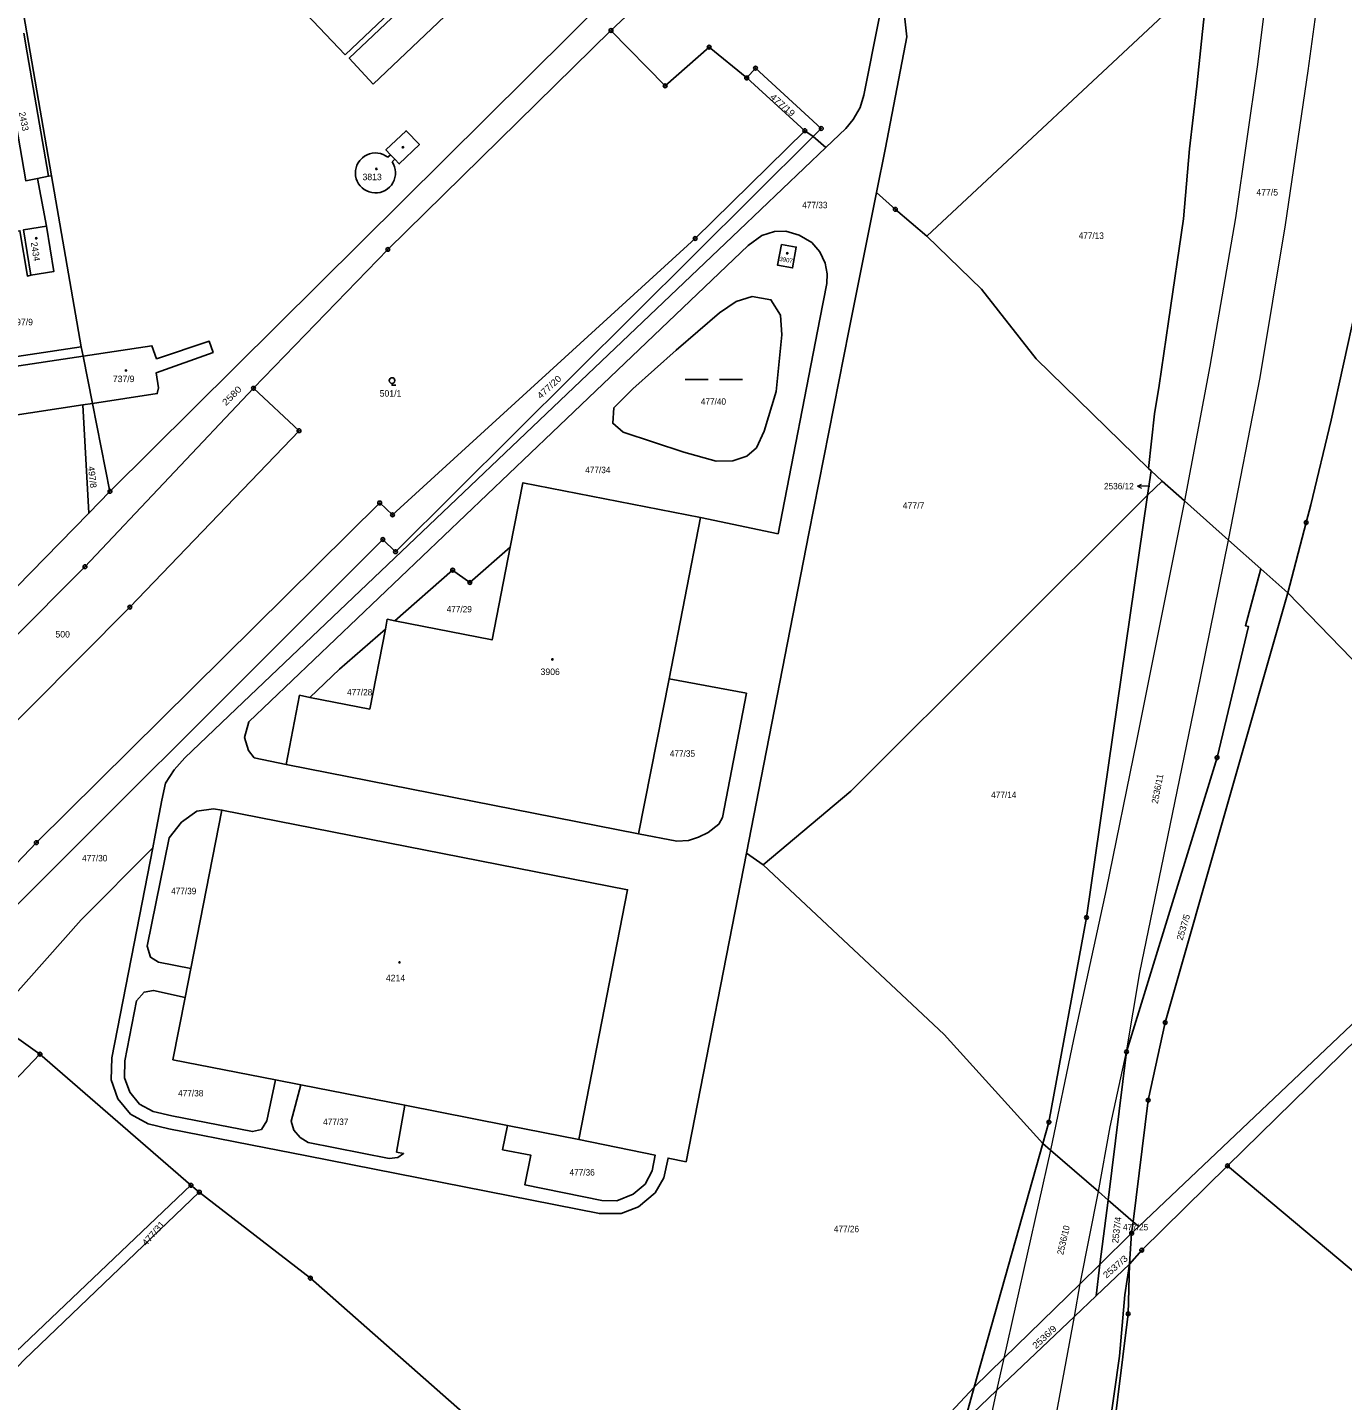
# Model space of a CAD drawing. Extents: x -679733 to -673243, y -1075091 to -1066557.
# Drawn here: x -675641.2 to -675296.4, y -1072094.7 to -1071734.6 of the extents above; entities that cross this region are included whole.
import ezdxf
from ezdxf.enums import TextEntityAlignment as Align

# ---------------------------------------------------------------- set-up
doc = ezdxf.new("R2010")
doc.units = 0
doc.header["$LTSCALE"] = 0.68
for name, color, linetype, lineweight in [('1', 7, 'Continuous', 25), ('3', 7, 'Continuous', 25), ('4', 7, 'Continuous', 13), ('5', 7, 'Continuous', 25), ('7', 7, 'Continuous', 13), ('8', 7, 'Continuous', 25)]:
    doc.layers.add(name, color=color, linetype=linetype, lineweight=lineweight)
doc.layers.add('2', color=7, linetype='Continuous')

msp = doc.modelspace()

# ---------------------------------------------------------------- linework, layer by layer
at = {"layer": '1'}
for p, q in [((-675405.39, -1071789.29), (-675332.32, -1071721.02)), ((-675488.19, -1071735.35), (-675483.04, -1071730.53)), ((-675452.6, -1071747.8), (-675437.38, -1071761.63)), ((-675431.83, -1071766.07), (-675426.58, -1071761.07)), ((-675437.38, -1071761.63), (-675435.14, -1071763.13)), ((-675431.83, -1071766.07), (-675435.14, -1071763.13)), ((-675638.59, -1071774.16), (-675635.65, -1071773.59)), ((-675626.64, -1071820.77), (-675627.13, -1071818.34)), ((-675626.64, -1071820.77), (-675624.17, -1071833.16)), ((-675624.17, -1071833.16), (-675626.71, -1071833.55)), ((-675346.58, -1071850.8), (-675347.51, -1071857.24)), ((-675343.67, -1071853.53), (-675347.51, -1071857.24)), ((-675472.97, -1071905.36), (-675464.68, -1071863.1)), ((-675444.37, -1071867.39), (-675464.68, -1071863.1)), ((-675472.97, -1071905.36), (-675452.68, -1071909.18)), ((-675573.41, -1071927.85), (-675581.75, -1071926.1)), ((-675613.2, -1071974.81), (-675608.36, -1071949.72)), ((-675452.7, -1071951.12), (-675468.52, -1072032.03)), ((-675637.94, -1072003.82), (-675650.51, -1071994.91)), ((-675542.26, -1072017.23), (-675544.47, -1072029.51)), ((-675374.94, -1072027.25), (-675392.96, -1072091.15)), ((-675598.34, -1072038.2), (-675596.14, -1072040.03)), ((-675349.82, -1072049.05), (-675351.67, -1072050.8)), ((-675351.29, -1072047.77), (-675349.82, -1072049.05)), ((-675352.22, -1072058.93), (-675351.67, -1072050.8)), ((-675360.95, -1072067.22), (-675360, -1072058.99)), ((-675392.96, -1072091.15), (-675395.44, -1072099.96))]:
    msp.add_line(p, q, dxfattribs=at)
for points in [[(-675557.88, -1071741.72), (-675581.67, -1071716.63), (-675542.55, -1071679.48), (-675598.43, -1071620.52), (-675590.19, -1071612.68), (-675580.04, -1071623.41), (-675551.58, -1071596.44), (-675528.69, -1071620.55), (-675521.42, -1071613.64), (-675474.73, -1071662.85)], [(-675550.58, -1071749.41), (-675556.83, -1071742.63), (-675510.88, -1071699.04), (-675504.56, -1071705.7)], [(-675443.52, -1071791.45), (-675444.51, -1071796.93), (-675440.57, -1071797.64), (-675439.6, -1071792.15)], [(-675443.35, -1071815.18), (-675444.86, -1071830.07), (-675448.06, -1071840.4), (-675450.04, -1071844.81), (-675452.57, -1071847), (-675456.21, -1071848.19), (-675460.63, -1071848.26), (-675469.12, -1071845.93), (-675484.98, -1071840.73), (-675487.74, -1071838.37), (-675487.44, -1071834.29), (-675482.47, -1071829.33), (-675471.11, -1071819.2), (-675459.77, -1071809.4), (-675455.41, -1071806.45), (-675451.13, -1071805.14), (-675446.25, -1071805.95), (-675443.74, -1071809.99)], [(-675283.78, -1071991.21), (-675326.55, -1072033.12), (-675256.78, -1072091.6), (-675214.57, -1072051.94)]]:
    msp.add_lwpolyline(points, close=True, dxfattribs=at)
for points in [[(-675635.65, -1071773.59), (-675634.89, -1071773.45), (-675662.06, -1071616.26)], [(-675426.58, -1071761.07), (-675424.65, -1071758.71), (-675422.81, -1071755.57), (-675421.85, -1071752.33), (-675417.89, -1071732.16), (-675417.55, -1071729.34), (-675418.2, -1071726.03), (-675419.65, -1071722.94), (-675421.17, -1071721.04), (-675445.86, -1071694.83)], [(-675414.41, -1071720.32), (-675412, -1071726.26), (-675411.17, -1071732.3), (-675410.63, -1071737), (-675416.24, -1071766.1), (-675418.58, -1071777.85)], [(-675331.43, -1071720.16), (-675333.11, -1071735.66), (-675334.61, -1071749.93), (-675336.49, -1071766.36), (-675338.11, -1071784.77), (-675341.96, -1071811.68), (-675344.46, -1071828.43), (-675345.66, -1071835.9), (-675347.22, -1071850.21)], [(-675483.04, -1071730.53), (-675487.95, -1071725.54), (-675619.57, -1071856.22)], [(-675642.14, -1071736.03), (-675641.25, -1071741.19), (-675635.65, -1071773.59)], [(-675581.95, -1071829.18), (-675546.69, -1071792.77), (-675488.19, -1071735.35)], [(-675488.19, -1071735.35), (-675473.99, -1071749.86), (-675462.44, -1071739.74), (-675452.6, -1071747.8)], [(-675638.59, -1071774.16), (-675641.67, -1071774.75), (-675647.2, -1071742.2), (-675646.18, -1071742.03), (-675647.05, -1071737.01)], [(-675435.14, -1071763.13), (-675433.04, -1071761.04), (-675450.28, -1071745.23), (-675452.6, -1071747.8)], [(-675437.38, -1071761.63), (-675466.12, -1071789.91), (-675545.48, -1071862.39), (-675548.85, -1071859.26), (-675638.86, -1071948.34), (-675670.65, -1071981.61), (-675664.76, -1071985.5)], [(-675664.76, -1071985.5), (-675548.03, -1071868.84), (-675544.71, -1071872.04), (-675435.14, -1071763.13)], [(-675546.7, -1071768.6), (-675546.01, -1071767.94), (-675547.22, -1071766.68), (-675541.93, -1071761.65), (-675538.44, -1071765.28), (-675543.72, -1071770.34), (-675544.89, -1071769.11), (-675545.59, -1071769.78)], [(-675284.3, -1071763.38), (-675289.61, -1071790.79), (-675292.85, -1071808.15), (-675299.39, -1071837.52), (-675304.71, -1071859.74), (-675305.91, -1071864.4), (-675310.69, -1071882.82), (-675243.93, -1071951.73), (-675139.68, -1071849.94)], [(-675607.73, -1071946.42), (-675606.01, -1071937.17), (-675605, -1071932.77), (-675602.78, -1071929.23), (-675599.91, -1071926.11), (-675586.44, -1071913.26), (-675454.58, -1071787.74), (-675431.83, -1071766.07)], [(-675545.59, -1071769.78), (-675545.229, -1071770.409), (-675544.957, -1071771.081), (-675544.781, -1071771.784), (-675544.704, -1071772.505), (-675544.726, -1071773.23), (-675544.847, -1071773.944), (-675545.066, -1071774.636), (-675545.378, -1071775.29), (-675545.777, -1071775.895), (-675546.256, -1071776.44), (-675546.764, -1071776.883), (-675547.369, -1071777.283), (-675548.023, -1071777.595), (-675548.714, -1071777.815), (-675549.429, -1071777.937), (-675550.153, -1071777.96), (-675550.874, -1071777.883), (-675551.578, -1071777.707), (-675552.25, -1071777.436), (-675552.879, -1071777.076), (-675553.453, -1071776.632), (-675553.959, -1071776.113), (-675554.39, -1071775.53), (-675554.736, -1071774.893), (-675554.991, -1071774.215), (-675555.15, -1071773.508), (-675555.21, -1071772.786), (-675555.17, -1071772.063), (-675555.031, -1071771.352), (-675554.796, -1071770.667), (-675554.468, -1071770.021), (-675554.055, -1071769.426), (-675553.901, -1071769.244), (-675553.386, -1071768.734), (-675552.806, -1071768.301), (-675552.171, -1071767.951), (-675551.495, -1071767.692), (-675550.789, -1071767.529), (-675550.067, -1071767.464), (-675549.344, -1071767.5), (-675548.632, -1071767.635), (-675547.945, -1071767.866), (-675547.297, -1071768.19), (-675546.7, -1071768.6)], [(-675663.85, -1071823.85), (-675627.13, -1071818.34), (-675634.89, -1071773.45)], [(-675640.32, -1071799.56), (-675642.21, -1071787.61), (-675636.19, -1071786.66), (-675638.59, -1071774.16)], [(-675405.39, -1071789.29), (-675413.62, -1071782.26), (-675418.58, -1071777.85), (-675425.81, -1071814.14)], [(-675647.32, -1071800.82), (-675649.29, -1071788.89), (-675643.2, -1071787.87), (-675641.21, -1071799.76), (-675640.32, -1071799.56)], [(-675640.32, -1071799.56), (-675634.25, -1071798.55), (-675636.19, -1071786.66)], [(-675581.75, -1071926.1), (-675583.28, -1071924.22), (-675584.27, -1071920.76), (-675583.16, -1071916.62), (-675503.63, -1071840.8), (-675452.24, -1071791.77), (-675448.63, -1071789.11), (-675445.36, -1071788.07), (-675442.34, -1071787.99), (-675438.83, -1071788.99), (-675435.57, -1071790.96), (-675433.41, -1071793.41), (-675432.03, -1071796.41), (-675431.53, -1071799.13), (-675431.58, -1071801.74), (-675433.39, -1071811.09), (-675444.37, -1071867.39)], [(-675347.22, -1071850.21), (-675376.73, -1071821.49), (-675391.01, -1071803.22), (-675405.39, -1071789.29)], [(-675425.81, -1071814.14), (-675436.27, -1071867.23), (-675448.84, -1071931.38), (-675452.7, -1071951.12), (-675448.25, -1071954.17)], [(-675624.17, -1071833.16), (-675607.18, -1071830.56), (-675606.86, -1071829.09), (-675607.44, -1071825.13), (-675592.52, -1071819.78), (-675593.52, -1071816.86), (-675607.34, -1071821.45), (-675608.57, -1071818.04), (-675626.64, -1071820.77)], [(-675626.64, -1071820.77), (-675669.17, -1071827.18), (-675669.13, -1071827.49)], [(-675626.71, -1071833.55), (-675646.74, -1071836.62), (-675646.19, -1071840.67), (-675657.47, -1071842.34), (-675657.3, -1071843.83), (-675663.26, -1071844.64), (-675664.12, -1071839.14), (-675667.24, -1071839.63), (-675669.13, -1071827.49), (-675730.58, -1071835.74)], [(-675704.58, -1071954.65), (-675626.13, -1071875.98), (-675581.95, -1071829.18)], [(-675691.99, -1071964.62), (-675614.38, -1071886.6), (-675569.98, -1071840.32), (-675581.95, -1071829.18)], [(-675625.08, -1071861.98), (-675619.57, -1071856.22), (-675624.17, -1071833.16)], [(-675708.65, -1071942.63), (-675704.94, -1071943.48), (-675625.08, -1071861.98), (-675626.71, -1071833.55)], [(-675347.22, -1071850.21), (-675346.58, -1071850.8), (-675343.67, -1071853.53)], [(-675464.68, -1071863.1), (-675511.28, -1071853.96), (-675514.59, -1071870.83)], [(-675343.67, -1071853.53), (-675337.84, -1071858.7), (-675326.24, -1071869.01), (-675317.77, -1071876.53), (-675310.69, -1071882.82)], [(-675448.25, -1071954.17), (-675425.32, -1071934.88), (-675347.51, -1071857.24)], [(-675347.51, -1071857.24), (-675363.51, -1071967.98), (-675373.36, -1072021.64), (-675374.94, -1072027.25)], [(-675514.59, -1071870.83), (-675525.19, -1071880.13), (-675529.71, -1071876.88), (-675544.88, -1071890.17)], [(-675514.59, -1071870.83), (-675519.37, -1071895.18), (-675544.88, -1071890.17)], [(-675357.83, -1072042.1), (-675353, -1072003.2), (-675329.27, -1071926.05), (-675321.02, -1071891.68), (-675321.82, -1071891.46), (-675317.77, -1071876.53)], [(-675351.29, -1072047.77), (-675347.34, -1072015.92), (-675342.87, -1071995.52), (-675310.69, -1071882.82)], [(-675544.88, -1071890.17), (-675546.85, -1071889.78), (-675547.35, -1071892.32)], [(-675547.35, -1071892.32), (-675559.36, -1071902.84), (-675567.13, -1071910.24)], [(-675547.35, -1071892.32), (-675551.47, -1071913.32), (-675567.13, -1071910.24)], [(-675573.41, -1071927.85), (-675480.95, -1071946.01), (-675472.97, -1071905.36)], [(-675567.13, -1071910.24), (-675569.87, -1071909.7), (-675573.41, -1071927.85)], [(-675452.68, -1071909.18), (-675458.99, -1071941.73), (-675459.94, -1071943.53), (-675462.7, -1071945.66), (-675465.23, -1071946.87), (-675467.91, -1071947.78), (-675470.9, -1071947.92), (-675480.95, -1071946.01)], [(-675598.37, -1071981.39), (-675606.82, -1071979.71), (-675608.95, -1071978.4), (-675609.86, -1071975.52), (-675604.04, -1071947.11), (-675600.83, -1071942.98), (-675596.75, -1071940.06), (-675592.44, -1071939.45), (-675590.22, -1071939.82)], [(-675496.66, -1072026.18), (-675483.82, -1071960.69), (-675590.22, -1071939.82), (-675598.37, -1071981.39)], [(-675650.51, -1071994.91), (-675627.12, -1071968.61), (-675608.36, -1071949.72), (-675607.73, -1071946.42)], [(-675349.82, -1072049.05), (-675270.38, -1071973.77), (-675243.93, -1071951.73)], [(-675448.25, -1071954.17), (-675400.83, -1071998.67), (-675374.94, -1072027.25)], [(-675468.52, -1072032.03), (-675473.24, -1072031.06), (-675474.32, -1072036.22), (-675476.63, -1072040.2), (-675480.97, -1072043.87), (-675485.53, -1072045.6), (-675491.24, -1072045.62), (-675567.96, -1072030.48), (-675582.68, -1072027.6), (-675604.12, -1072023.42), (-675609.59, -1072022.09), (-675614.15, -1072019.54), (-675617.5, -1072015.56), (-675619.22, -1072010.56), (-675619.11, -1072004.82), (-675613.2, -1071974.81)], [(-675598.37, -1071981.39), (-675599.85, -1071988.93), (-675603.06, -1072005.3), (-675576.18, -1072010.58), (-675569.54, -1072011.88), (-675542.26, -1072017.23)], [(-675579.8, -1072023.6), (-675582.23, -1072024.14), (-675603.35, -1072019.95), (-675608.27, -1072018.85), (-675611.79, -1072016.92), (-675614.4, -1072013.83), (-675615.78, -1072010.06), (-675615.67, -1072005.53), (-675612.62, -1071989.85), (-675610.64, -1071987.52), (-675608.16, -1071987.09), (-675599.85, -1071988.93)], [(-675598.34, -1072038.2), (-675637.94, -1072003.82), (-675686.88, -1072055.23)], [(-675576.18, -1072010.58), (-675578.42, -1072021.28), (-675579.8, -1072023.6)], [(-675544.47, -1072029.51), (-675542.58, -1072029.85), (-675544.12, -1072030.94), (-675546.39, -1072031.18), (-675567.61, -1072027.02), (-675569.67, -1072025.65), (-675571.32, -1072023.73), (-675572.07, -1072021.36), (-675569.54, -1072011.88)], [(-675542.26, -1072017.23), (-675515.35, -1072022.51), (-675496.66, -1072026.18)], [(-675496.66, -1072026.18), (-675476.62, -1072030.29), (-675477.41, -1072034.39), (-675479.24, -1072037.88), (-675482.4, -1072040.55), (-675486.62, -1072042.3), (-675490.62, -1072042.17), (-675510.78, -1072038.12), (-675509.19, -1072030.32), (-675516.61, -1072028.88), (-675515.35, -1072022.51)], [(-675357.83, -1072042.1), (-675360.4, -1072039.87), (-675372.91, -1072029.01), (-675374.94, -1072027.25)], [(-675326.55, -1072033.12), (-675349.03, -1072055.21), (-675352.22, -1072058.93)], [(-675673.66, -1072114.8), (-675663.74, -1072102.5), (-675644.16, -1072081.76), (-675598.34, -1072038.2)], [(-675671.95, -1072120.45), (-675670.91, -1072116.13), (-675661.41, -1072104.3), (-675642.11, -1072083.95), (-675596.14, -1072040.03)], [(-675596.14, -1072040.03), (-675567.02, -1072062.55), (-675527.13, -1072097.75)], [(-675392.96, -1072091.15), (-675385.16, -1072083.54), (-675365.14, -1072064.01), (-675360, -1072058.99), (-675357.83, -1072042.1)], [(-675360, -1072058.99), (-675351.67, -1072050.8), (-675351.29, -1072047.77), (-675357.83, -1072042.1)], [(-675329.94, -1072200.44), (-675330.72, -1072194.99), (-675330.99, -1072185.71), (-675334.96, -1072173.49), (-675339.5, -1072169.79), (-675348.13, -1072162.6), (-675353.01, -1072157.19), (-675356.64, -1072151.17), (-675358.93, -1072144.01), (-675360.73, -1072132.39), (-675360.41, -1072126.14), (-675357.75, -1072103.37), (-675354.88, -1072083.03), (-675353.44, -1072066.97), (-675352.22, -1072058.93), (-675360.95, -1072067.22)], [(-675352.22, -1072058.93), (-675352.59, -1072071.92), (-675358.06, -1072116.3), (-675356.74, -1072142.17), (-675354.71, -1072148.46), (-675350.97, -1072154.72), (-675344.89, -1072160.82), (-675339.37, -1072165.06), (-675333.49, -1072170.75), (-675328.88, -1072179.24), (-675326.6, -1072187.23), (-675324.2, -1072199.3)], [(-675360.95, -1072067.22), (-675366.64, -1072072.62), (-675387.13, -1072092.07), (-675395.44, -1072099.96), (-675396.43, -1072100.9)], [(-675392.96, -1072091.15), (-675427.27, -1072128), (-675459.09, -1072158.78), (-675461.51, -1072161.01)]]:
    msp.add_lwpolyline(points, dxfattribs=at)
at = {"layer": '3'}
for p, q in [((-675468.729, -1071826.89), (-675462.729, -1071826.89)), ((-675459.729, -1071826.89), (-675453.729, -1071826.89))]:
    msp.add_line(p, q, dxfattribs=at)
msp.add_lwpolyline([(-675545.61, -1071827.912), (-675545.61, -1071828.41), (-675544.609, -1071828.41)], dxfattribs=at)
msp.add_circle((-675545.6093, -1071827.1609), 0.75, dxfattribs=at)
at = {"layer": '4'}
for p, q in [((-675316.29, -1071725.3), (-675318.65, -1071744.23)), ((-675305.35, -1071745.91), (-675302.74, -1071726.4)), ((-675318.65, -1071744.23), (-675324.47, -1071784.5)), ((-675311.29, -1071786.28), (-675305.35, -1071745.91)), ((-675546.01, -1071767.94), (-675544.89, -1071769.11)), ((-675324.47, -1071784.5), (-675331.17, -1071823.43)), ((-675317.99, -1071826.32), (-675311.29, -1071786.28)), ((-675331.17, -1071823.43), (-675337.84, -1071858.7)), ((-675326.24, -1071869.01), (-675317.99, -1071826.32)), ((-675337.84, -1071858.7), (-675342.57, -1071882.76)), ((-675333.49, -1071904.8), (-675326.24, -1071869.01)), ((-675342.57, -1071882.76), (-675350.43, -1071921.62)), ((-675341.56, -1071943.87), (-675333.49, -1071904.8)), ((-675350.43, -1071921.62), (-675358.37, -1071960.65)), ((-675349.56, -1071982.38), (-675341.56, -1071943.87)), ((-675353, -1072003.2), (-675349.56, -1071982.38)), ((-675357.28, -1072022.9), (-675353, -1072003.2)), ((-675360.4, -1072039.87), (-675357.28, -1072022.9)), ((-675372.91, -1072029.01), (-675385.16, -1072083.54)), ((-675365.14, -1072064.01), (-675360.4, -1072039.87)), ((-675366.64, -1072072.62), (-675365.14, -1072064.01)), ((-675371.86, -1072100.93), (-675366.64, -1072072.62)), ((-675385.16, -1072083.54), (-675387.13, -1072092.07)), ((-675387.13, -1072092.07), (-675395.41, -1072130.8))]:
    msp.add_line(p, q, dxfattribs=at)
msp.add_lwpolyline([(-675358.37, -1071960.65), (-675366.88, -1071999.97), (-675372.91, -1072029.01)], dxfattribs=at)
at = {"layer": '5'}
for centre in [(-675542.7568, -1071765.9692), (-675549.6968, -1071771.6592), (-675638.8968, -1071789.8292), (-675441.9768, -1071793.7692), (-675615.3768, -1071824.5192), (-675503.5562, -1071900.2943), (-675543.6468, -1071979.7292)]:
    msp.add_circle(centre, 0.175, dxfattribs=at)
at = {"layer": '7'}
for p, q in [((-675350.111, -1071854.85), (-675349.11, -1071855.351)), ((-675347.11, -1071854.85), (-675346.9, -1071854.85))]:
    msp.add_line(p, q, dxfattribs=at)
msp.add_lwpolyline([(-675347.11, -1071854.85), (-675350.111, -1071854.85), (-675349.11, -1071854.349)], dxfattribs=at)
at = {"layer": '8'}
for centre, radius in [((-675488.19, -1071735.3499), 0.5), ((-675488.19, -1071735.3499), 0.0303), ((-675462.44, -1071739.7399), 0.5), ((-675462.44, -1071739.7399), 0.0303), ((-675450.28, -1071745.2299), 0.5), ((-675450.28, -1071745.2299), 0.0303), ((-675473.99, -1071749.8599), 0.5), ((-675473.99, -1071749.8599), 0.0303), ((-675452.6, -1071747.7999), 0.5), ((-675452.6, -1071747.7999), 0.0303), ((-675437.38, -1071761.6299), 0.5), ((-675433.04, -1071761.0399), 0.5), ((-675433.04, -1071761.0399), 0.0303), ((-675437.38, -1071761.6299), 0.0303), ((-675413.62, -1071782.2599), 0.5), ((-675413.62, -1071782.2599), 0.0303), ((-675466.12, -1071789.9099), 0.5), ((-675466.12, -1071789.9099), 0.0303), ((-675546.69, -1071792.7699), 0.5), ((-675546.69, -1071792.7699), 0.0303), ((-675581.95, -1071829.1799), 0.5), ((-675581.95, -1071829.1799), 0.0303), ((-675569.98, -1071840.3199), 0.5), ((-675569.98, -1071840.3199), 0.0303), ((-675619.57, -1071856.2199), 0.5), ((-675619.57, -1071856.2199), 0.0303), ((-675548.85, -1071859.2599), 0.5), ((-675548.85, -1071859.2599), 0.0303), ((-675545.48, -1071862.3899), 0.5), ((-675545.48, -1071862.3899), 0.0303), ((-675305.91, -1071864.3999), 0.5), ((-675305.91, -1071864.3999), 0.0303), ((-675548.03, -1071868.8399), 0.5), ((-675548.03, -1071868.8399), 0.0303), ((-675544.71, -1071872.0399), 0.5), ((-675544.71, -1071872.0399), 0.0303), ((-675626.13, -1071875.9799), 0.5), ((-675626.13, -1071875.9799), 0.0303), ((-675529.71, -1071876.8799), 0.5), ((-675529.71, -1071876.8799), 0.0303), ((-675525.19, -1071880.1299), 0.5), ((-675525.19, -1071880.1299), 0.0303), ((-675614.38, -1071886.5999), 0.5), ((-675614.38, -1071886.5999), 0.0303), ((-675329.27, -1071926.0499), 0.5), ((-675329.27, -1071926.0499), 0.0303), ((-675638.86, -1071948.3399), 0.5), ((-675638.86, -1071948.3399), 0.0303), ((-675363.51, -1071967.9799), 0.5), ((-675363.51, -1071967.9799), 0.0303), ((-675342.87, -1071995.5199), 0.5), ((-675342.87, -1071995.5199), 0.0303), ((-675637.94, -1072003.8199), 0.5), ((-675637.94, -1072003.8199), 0.0303), ((-675353, -1072003.1999), 0.5), ((-675353, -1072003.1999), 0.0303), ((-675347.34, -1072015.9199), 0.5), ((-675347.34, -1072015.9199), 0.0303), ((-675373.36, -1072021.6399), 0.5), ((-675373.36, -1072021.6399), 0.0303), ((-675326.55, -1072033.1199), 0.5), ((-675326.55, -1072033.1199), 0.0303), ((-675598.34, -1072038.1999), 0.5), ((-675598.34, -1072038.1999), 0.0303), ((-675596.14, -1072040.0299), 0.5), ((-675596.14, -1072040.0299), 0.0303), ((-675351.67, -1072050.7999), 0.5), ((-675351.67, -1072050.7999), 0.0303), ((-675349.03, -1072055.2099), 0.5), ((-675349.03, -1072055.2099), 0.0303), ((-675567.02, -1072062.5499), 0.5), ((-675567.02, -1072062.5499), 0.0303), ((-675352.59, -1072071.9199), 0.5), ((-675352.59, -1072071.9199), 0.0303)]:
    msp.add_circle(centre, radius, dxfattribs=at)

# ---------------------------------------------------------------- texts
at = {"layer": '2'}
for s, rotation, width, p in [('477/19', 319, 1.1, (-675446.627, -1071753.051)), ('477/20', 43, 1.1, (-675506.62, -1071832.081)), ('2536/11', 79, 0.95, (-675344.805, -1071938.222)), ('477/31', 49, 1.1, (-675610.058, -1072054.267)), ('2536/10', 77, 0.95, (-675369.611, -1072056.581)), ('2537/3', 41, 1.1, (-675358.262, -1072062.701)), ('2536/9', 43, 1.1, (-675376.75, -1072081.221))]:
    msp.add_text(s, height=1.7, rotation=rotation, dxfattribs=dict(at, width=width)).set_placement(p)
for s, rotation, p in [('2433', 281, (-675642.9826, -1071759.3403)), ('2434', 279, (-675639.9347, -1071793.461)), ('497/8', 276, (-675625.0389, -1071852.5777))]:
    msp.add_text(s, height=1.7, rotation=rotation, dxfattribs=at).set_placement(p, align=Align.CENTER)
for s, p in [('3813', (-675553.35, -1071774.61)), ('477/5', (-675318.96, -1071778.63)), ('477/7', (-675411.69, -1071860.759)), ('3906', (-675506.66, -1071904.38)), ('4214', (-675547.22, -1071984.69))]:
    msp.add_text(s, height=1.7, dxfattribs=at).set_placement(p)
at = {"layer": '2', "width": 0.95}
for s, p in [('477/33', (-675434.739, -1071781.979)), ('477/40', (-675461.329, -1071833.499)), ('477/34', (-675491.639, -1071851.44)), ('477/35', (-675469.459, -1071925.82)), ('477/39', (-675600.229, -1071961.88)), ('477/38', (-675598.389, -1072014.9)), ('477/37', (-675560.359, -1072022.4)), ('477/36', (-675495.759, -1072035.66)), ('477/25', (-675350.629, -1072050.04))]:
    msp.add_text(s, height=1.7, dxfattribs=at).set_placement(p, align=Align.CENTER)
for s, p in [('477/13', (-675365.56, -1071790.009)), ('477/29', (-675531.28, -1071887.97)), ('477/28', (-675557.39, -1071909.739)), ('477/14', (-675388.49, -1071936.64)), ('477/30', (-675626.87, -1071953.259)), ('477/26', (-675429.75, -1072050.519))]:
    msp.add_text(s, height=1.7, dxfattribs=at).set_placement(p)
at = {"layer": '2'}
for s, height, rotation, p in [('3907', 1.14, 350, (-675444.078, -1071795.771)), ('2537/5', 1.7, 73, (-675338.327, -1071974.098)), ('2537/4', 1.7, 83, (-675355.186, -1072053.493))]:
    msp.add_text(s, height=height, rotation=rotation, dxfattribs=at).set_placement(p)
for s, p in [('497/9', (-675642.61, -1071812.66)), ('737/9', (-675615.98, -1071827.57)), ('501/1', (-675546.01, -1071831.38)), ('500', (-675631.969, -1071894.55))]:
    msp.add_text(s, height=1.7, dxfattribs=at).set_placement(p, align=Align.CENTER)
at = {"layer": '2', "width": 1.2}
msp.add_text('2580', height=1.7, rotation=45, dxfattribs=at).set_placement((-675587.0175, -1071831.7495), align=Align.CENTER)
at = {"layer": '2', "width": 0.95}
msp.add_text('2536/12', height=1.7, dxfattribs=at).set_placement((-675351.11, -1071855.7), align=Align.RIGHT)

doc.saveas('drawing.dxf')
